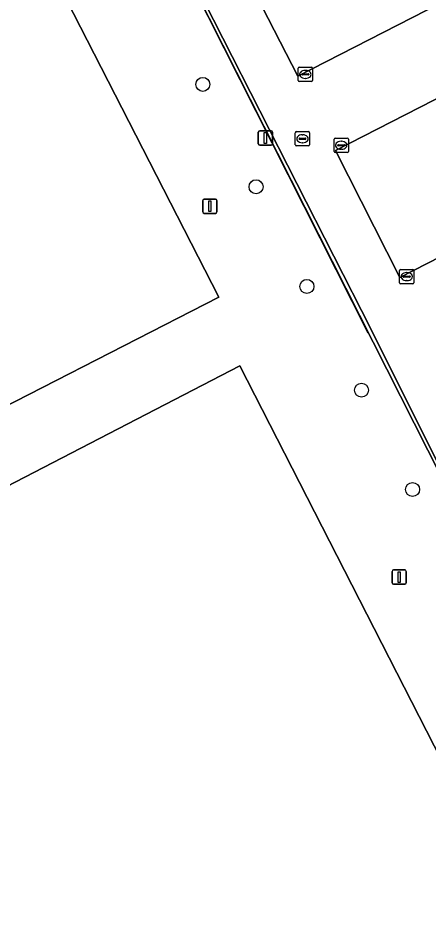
# Model space of a CAD drawing. Extents: x 158835 to 160077, y 386387 to 387778.
# Drawn here: x 159734 to 159762.7, y 387239.8 to 387302.3 of the extents above; entities that cross this region are included whole.
import ezdxf

# ---------------------------------------------------------------- set-up
doc = ezdxf.new("R2010")
doc.units = 0
for name, color, linetype in [('IMGEO_Boom', 7, 'Continuous'), ('IMGEO_Groenvoorziening', 7, 'Continuous'), ('IMGEO_Hek', 7, 'Continuous'), ('IMGEO_Kolk', 7, 'Continuous'), ('IMGEO_Lichtmast', 7, 'Continuous'), ('IMGEO_Parkeervlak_open', 7, 'Continuous'), ('IMGEO_Rijbaan_lokaal_open', 7, 'Continuous'), ('IMGEO_Rioolput', 7, 'Continuous')]:
    doc.layers.add(name, color=color, linetype=linetype)

msp = doc.modelspace()

# ---------------------------------------------------------------- linework, layer by layer
at = {"layer": 'IMGEO_Boom'}
for centre in [(159746.939, 387297.612), (159750.663, 387290.453), (159754.222, 387283.486), (159758.036, 387276.228), (159761.608, 387269.284)]:
    msp.add_circle(centre, 0.489, dxfattribs=at)
at = {"layer": 'IMGEO_Groenvoorziening'}
for points in [[(159688.234, 387252.116), (159748.05, 387282.726), (159702.539, 387371.551), (159642.617, 387341.638)], [(159748.05, 387282.726), (159688.234, 387252.116), (159642.617, 387341.638), (159702.539, 387371.551)], [(159742.781, 387311.774), (159742.616, 387311.694), (159765.548, 387266.385), (159766.365, 387266.804), (159766.298, 387266.937), (159765.632, 387266.61), (159758.69, 387280.527), (159743.164, 387311.022)], [(159796.557, 387186.023), (159749.52, 387277.923), (159691.298, 387247.788), (159738.129, 387156.197)], [(159749.52, 387277.923), (159796.557, 387186.023), (159738.129, 387156.197), (159691.298, 387247.788)]]:
    msp.add_lwpolyline(points, close=True, dxfattribs=at)
msp.add_lwpolyline([(159804.244, 387192.604), (159769.309, 387260.873), (159766.365, 387266.804), (159765.548, 387266.385), (159742.616, 387311.694), (159742.781, 387311.774), (159742.778, 387311.779), (159742.747, 387311.839), (159744.64, 387312.82), (159743.554, 387314.922), (159741.623, 387313.966), (159734.276, 387328.161), (159738.898, 387330.495), (159738.213, 387331.857), (159740.148, 387332.784), (159733.139, 387346.319)], dxfattribs=at)
at = {"layer": 'IMGEO_Hek'}
msp.add_lwpolyline([(159758.507, 387280.21), (159743.961, 387309.014), (159742.745, 387311.421), (159742.608, 387311.693), (159742.778, 387311.779), (159744.9, 387312.857)], dxfattribs=at)
at = {"layer": 'IMGEO_Kolk'}
for p, q in [((159753.612, 387297.885), (159753.612, 387298.737)), ((159753.687, 387298.811), (159754.539, 387298.811)), ((159754.613, 387298.737), (159754.613, 387297.885)), ((159753.871, 387298.305), (159753.871, 387298.317)), ((159754.309, 387298.268), (159753.911, 387298.268)), ((159753.914, 387298.354), (159754.312, 387298.354)), ((159754.1, 387298.591), (159754.125, 387298.591)), ((159754.355, 387298.317), (159754.355, 387298.305)), ((159754.539, 387297.811), (159753.687, 387297.811)), ((159754.123, 387298.031), (159754.098, 387298.031)), ((159756.118, 387292.925), (159756.118, 387293.777)), ((159756.193, 387293.851), (159757.045, 387293.851)), ((159757.119, 387293.777), (159757.119, 387292.925)), ((159756.377, 387293.345), (159756.377, 387293.357)), ((159756.815, 387293.308), (159756.417, 387293.308)), ((159756.42, 387293.394), (159756.818, 387293.394)), ((159756.629, 387293.071), (159756.604, 387293.071)), ((159756.606, 387293.631), (159756.631, 387293.631)), ((159756.861, 387293.357), (159756.861, 387293.345)), ((159757.045, 387292.851), (159756.193, 387292.851)), ((159760.701, 387283.744), (159760.701, 387284.596)), ((159760.776, 387284.67), (159761.628, 387284.67)), ((159761.189, 387284.45), (159761.214, 387284.45)), ((159761.702, 387284.596), (159761.702, 387283.744)), ((159760.96, 387284.164), (159760.96, 387284.176)), ((159761.398, 387284.127), (159761, 387284.127)), ((159761.003, 387284.213), (159761.401, 387284.213)), ((159761.212, 387283.89), (159761.187, 387283.89)), ((159761.444, 387284.176), (159761.444, 387284.164)), ((159761.628, 387283.67), (159760.776, 387283.67))]:
    msp.add_line(p, q, dxfattribs=at)
for points in [[(159753.612, 387297.885), (159753.612, 387298.737)], [(159753.687, 387298.811), (159754.539, 387298.811)], [(159754.613, 387298.737), (159754.613, 387297.885)], [(159754.539, 387297.811), (159753.687, 387297.811)], [(159756.118, 387292.925), (159756.118, 387293.777)], [(159756.193, 387293.851), (159757.045, 387293.851)], [(159757.119, 387293.777), (159757.119, 387292.925)], [(159757.045, 387292.851), (159756.193, 387292.851)], [(159760.701, 387283.744), (159760.701, 387284.596)], [(159760.776, 387284.67), (159761.628, 387284.67)], [(159761.702, 387284.596), (159761.702, 387283.744)], [(159761.628, 387283.67), (159760.776, 387283.67)]]:
    msp.add_lwpolyline(points, dxfattribs=at)
for centre, radius, start, end in [((159753.689, 387298.735), 0.0765, 91.55205, 178.44795), ((159753.689, 387298.735), 0.0765, 91.55205, 178.44795), ((159754.537, 387298.735), 0.0765, 1.55205, 88.44795), ((159754.537, 387298.735), 0.0765, 1.55205, 88.44795), ((159753.911, 387298.314), 0.0403, 85.87752, 175.75265), ((159753.908, 387298.304), 0.0366, 178.93798, 274.71019), ((159754.312, 387298.311), 0.043, 264.86636, 352.45326), ((159754.316, 387298.316), 0.0386, 1.73085, 96.63898), ((159753.689, 387297.887), 0.0765, 181.55205, 268.44795), ((159753.689, 387297.887), 0.0765, 181.55205, 268.44795), ((159754.537, 387297.887), 0.0765, 271.55205, 358.44795), ((159754.537, 387297.887), 0.0765, 271.55205, 358.44795), ((159756.195, 387293.775), 0.0765, 91.55205, 178.44795), ((159756.195, 387293.775), 0.0765, 91.55205, 178.44795), ((159757.043, 387293.775), 0.0765, 1.55205, 88.44795), ((159757.043, 387293.775), 0.0765, 1.55205, 88.44795), ((159756.417, 387293.354), 0.0403, 85.87752, 175.75265), ((159756.414, 387293.344), 0.0366, 178.93798, 274.71019), ((159756.818, 387293.351), 0.043, 264.86636, 352.45326), ((159756.822, 387293.356), 0.0386, 1.73085, 96.63898), ((159756.195, 387292.927), 0.0765, 181.55205, 268.44795), ((159756.195, 387292.927), 0.0765, 181.55205, 268.44795), ((159757.043, 387292.927), 0.0765, 271.55205, 358.44795), ((159757.043, 387292.927), 0.0765, 271.55205, 358.44795), ((159760.778, 387284.594), 0.0765, 91.55205, 178.44795), ((159760.778, 387284.594), 0.0765, 91.55205, 178.44795), ((159761.626, 387284.594), 0.0765, 1.55205, 88.44795), ((159761.626, 387284.594), 0.0765, 1.55205, 88.44795), ((159760.778, 387283.746), 0.0765, 181.55205, 268.44795), ((159760.778, 387283.746), 0.0765, 181.55205, 268.44795), ((159761, 387284.173), 0.0403, 85.87752, 175.75265), ((159760.997, 387284.163), 0.0366, 178.93798, 274.71019), ((159761.401, 387284.17), 0.043, 264.86636, 352.45326), ((159761.405, 387284.175), 0.0386, 1.73085, 96.63898), ((159761.626, 387283.746), 0.0765, 271.55205, 358.44795), ((159761.626, 387283.746), 0.0765, 271.55205, 358.44795)]:
    msp.add_arc(centre, radius, start, end, dxfattribs=at)
for centre, major_axis, ratio, start_param, end_param in [((159754.099, 387298.311), (-0.387, 0.002), 0.722429, 4.712389, 7.853982), ((159754.124, 387298.311), (-0.39, 0.002), 0.717154, 1.570796, 4.712389), ((159756.605, 387293.351), (-0.387, 0.002), 0.722429, 4.712389, 7.853982), ((159756.63, 387293.351), (-0.39, 0.002), 0.717154, 1.570796, 4.712389), ((159761.188, 387284.17), (-0.387, 0.002), 0.722429, 4.712389, 7.853982), ((159761.213, 387284.17), (-0.39, 0.002), 0.717154, 1.570796, 4.712389)]:
    msp.add_ellipse(centre, major_axis=major_axis, ratio=ratio, start_param=start_param, end_param=end_param, dxfattribs=at)
at = {"layer": 'IMGEO_Lichtmast'}
for p, q in [((159750.921, 387294.36), (159751.711, 387294.36)), ((159751.711, 387294.36), (159750.921, 387294.36)), ((159750.821, 387293.46), (159750.821, 387294.26)), ((159750.821, 387294.26), (159750.821, 387293.46)), ((159751.811, 387294.26), (159751.811, 387293.46)), ((159751.811, 387293.46), (159751.811, 387294.26)), ((159751.711, 387293.36), (159750.921, 387293.36)), ((159750.921, 387293.36), (159751.711, 387293.36)), ((159746.939, 387288.694), (159746.939, 387289.494)), ((159746.939, 387289.494), (159746.939, 387288.694)), ((159747.039, 387289.594), (159747.829, 387289.594)), ((159747.829, 387289.594), (159747.039, 387289.594)), ((159747.929, 387289.494), (159747.929, 387288.694)), ((159747.929, 387288.694), (159747.929, 387289.494)), ((159747.829, 387288.594), (159747.039, 387288.594)), ((159747.039, 387288.594), (159747.829, 387288.594)), ((159760.174, 387262.765), (159760.174, 387263.565)), ((159760.174, 387263.565), (159760.174, 387262.765)), ((159760.274, 387263.665), (159761.064, 387263.665)), ((159761.064, 387263.665), (159760.274, 387263.665)), ((159761.164, 387263.565), (159761.164, 387262.765)), ((159761.164, 387262.765), (159761.164, 387263.565)), ((159761.064, 387262.665), (159760.274, 387262.665)), ((159760.274, 387262.665), (159761.064, 387262.665))]:
    msp.add_line(p, q, dxfattribs=at)
for points in [[(159751.241, 387294.235), (159751.391, 387294.235), (159751.391, 387293.485), (159751.241, 387293.485), (159751.241, 387294.235)], [(159747.359, 387289.469), (159747.509, 387289.469), (159747.509, 387288.719), (159747.359, 387288.719), (159747.359, 387289.469)], [(159760.594, 387263.54), (159760.744, 387263.54), (159760.744, 387262.79), (159760.594, 387262.79), (159760.594, 387263.54)]]:
    msp.add_lwpolyline(points, dxfattribs=at)
for centre, start, end in [((159750.921, 387294.26), 90, 180), ((159750.921, 387294.26), 90, 180), ((159751.711, 387294.26), 0, 90), ((159751.711, 387294.26), 360, 90), ((159750.921, 387293.46), 180, 270), ((159750.921, 387293.46), 180, 270), ((159751.711, 387293.46), 270, 0), ((159751.711, 387293.46), 270, 0), ((159747.039, 387289.494), 90, 180), ((159747.039, 387289.494), 90, 180), ((159747.829, 387289.494), 0, 90), ((159747.829, 387289.494), 360, 90), ((159747.039, 387288.694), 180, 270), ((159747.039, 387288.694), 180, 270), ((159747.829, 387288.694), 270, 0), ((159747.829, 387288.694), 270, 0), ((159760.274, 387263.565), 90, 180), ((159760.274, 387263.565), 90, 180), ((159761.064, 387263.565), 0, 90), ((159761.064, 387263.565), 360, 90), ((159760.274, 387262.765), 180, 270), ((159760.274, 387262.765), 180, 270), ((159761.064, 387262.765), 270, 0), ((159761.064, 387262.765), 270, 0)]:
    msp.add_arc(centre, 0.1, start, end, dxfattribs=at)
at = {"layer": 'IMGEO_Parkeervlak_open'}
for points in [[(159801.021, 387333.684), (159800.299, 387333.314), (159749.032, 387307.048), (159753.577, 387298.185), (159805.571, 387324.796)], [(159756.218, 387292.993), (159760.718, 387284.112), (159812.804, 387310.799), (159808.215, 387319.621)]]:
    msp.add_lwpolyline(points, close=True, dxfattribs=at)
at = {"layer": 'IMGEO_Rijbaan_lokaal_open'}
for points in [[(159753.577, 387298.185), (159749.032, 387307.048), (159800.299, 387333.314), (159801.021, 387333.684), (159805.571, 387324.796)], [(159808.215, 387319.621), (159812.804, 387310.799), (159760.718, 387284.112), (159756.218, 387292.993)]]:
    msp.add_lwpolyline(points, close=True, dxfattribs=at)
msp.add_lwpolyline([(159743.164, 387311.022), (159758.69, 387280.527), (159765.632, 387266.61), (159766.298, 387266.937), (159769.878, 387268.769), (159772.973, 387262.736), (159778.288, 387265.438), (159776.606, 387268.774)], dxfattribs=at)
at = {"layer": 'IMGEO_Rioolput'}
for p, q in [((159753.41, 387293.38), (159753.41, 387294.232)), ((159753.485, 387294.306), (159754.337, 387294.306)), ((159753.669, 387293.8), (159753.669, 387293.812)), ((159754.107, 387293.763), (159753.709, 387293.763)), ((159753.712, 387293.849), (159754.11, 387293.849)), ((159753.898, 387294.086), (159753.923, 387294.086)), ((159754.153, 387293.812), (159754.153, 387293.8)), ((159754.411, 387294.232), (159754.411, 387293.38)), ((159754.337, 387293.306), (159753.485, 387293.306)), ((159753.921, 387293.526), (159753.896, 387293.526))]:
    msp.add_line(p, q, dxfattribs=at)
for points in [[(159753.41, 387293.38), (159753.41, 387294.232)], [(159753.485, 387294.306), (159754.337, 387294.306)], [(159754.411, 387294.232), (159754.411, 387293.38)], [(159754.337, 387293.306), (159753.485, 387293.306)]]:
    msp.add_lwpolyline(points, dxfattribs=at)
for centre, radius, start, end in [((159753.487, 387294.23), 0.0765, 91.55205, 178.44795), ((159753.487, 387294.23), 0.0765, 91.55205, 178.44795), ((159753.709, 387293.809), 0.0403, 85.87752, 175.75265), ((159753.706, 387293.799), 0.0366, 178.93798, 274.71019), ((159754.11, 387293.806), 0.043, 264.86636, 352.45326), ((159754.114, 387293.811), 0.0386, 1.73085, 96.63898), ((159754.335, 387294.23), 0.0765, 1.55205, 88.44795), ((159754.335, 387294.23), 0.0765, 1.55205, 88.44795), ((159753.487, 387293.382), 0.0765, 181.55205, 268.44795), ((159753.487, 387293.382), 0.0765, 181.55205, 268.44795), ((159754.335, 387293.382), 0.0765, 271.55205, 358.44795), ((159754.335, 387293.382), 0.0765, 271.55205, 358.44795)]:
    msp.add_arc(centre, radius, start, end, dxfattribs=at)
for centre, major_axis, ratio, start_param, end_param in [((159753.897, 387293.806), (-0.387, 0.002), 0.722429, 4.712389, 7.853982), ((159753.922, 387293.806), (-0.39, 0.002), 0.717154, 1.570796, 4.712389)]:
    msp.add_ellipse(centre, major_axis=major_axis, ratio=ratio, start_param=start_param, end_param=end_param, dxfattribs=at)

doc.saveas('drawing.dxf')
